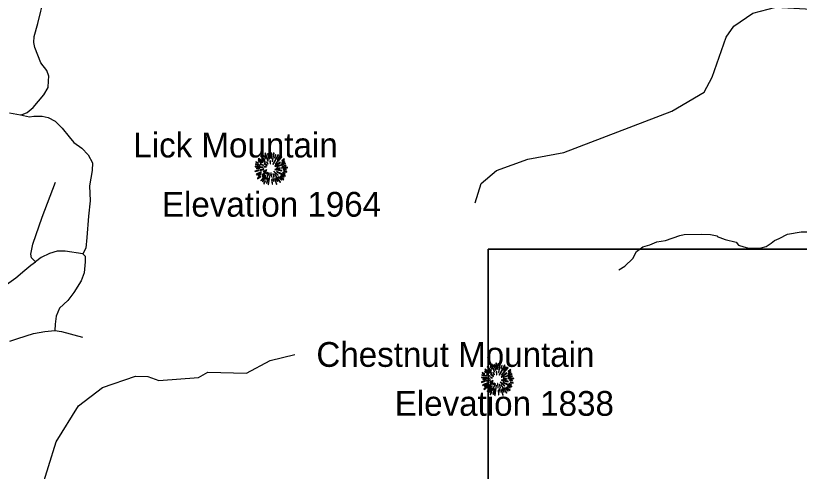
# Model space of a CAD drawing. Extents: x 1159738 to 1321356, y 736314 to 882035.
# Drawn here: x 1269853 to 1276812, y 780324 to 784368 of the extents above; entities that cross this region are included whole.
import ezdxf

# ---------------------------------------------------------------- set-up
doc = ezdxf.new("R2010")
doc.units = 0
for name, color, linetype in [('Exist Geographical Mountain Summit CELL', 7, 'Continuous'), ('Exist Geographical Mountain Summit Elevation Number Label', 7, 'Continuous'), ('Exist Geographical Mountain Summit Label', 7, 'Continuous'), ('Exist Hydrographic Misc Water Feature', 7, 'Continuous'), ('Exist Road Non-System Type 51', 7, 'Continuous'), ('Exist Road Secondary Type 51 Attributed', 7, 'Continuous'), ('Map Preparation Inset Cut Line', 7, 'Continuous')]:
    doc.layers.add(name, color=color, linetype=linetype)

msp = doc.modelspace()

# ---------------------------------------------------------------- linework, layer by layer
at = {"layer": 'Exist Geographical Mountain Summit CELL'}
for points in [[(1272027.7, 783121.3), (1272063.7, 783083.9), (1272067, 783086.4), (1272031.8, 783126)], [(1272055.3, 783122.7), (1272070.9, 783101), (1272072.8, 783102.4), (1272059.4, 783126.7)], [(1272066.2, 783144.6), (1272092.4, 783077.7), (1272095.3, 783078.7), (1272071.3, 783147.1)], [(1272100.1, 783092.6), (1272102.6, 783093.3), (1272093.5, 783141.2), (1272089.2, 783140.2)], [(1272104.8, 783154), (1272108.8, 783102), (1272112, 783102.4), (1272110.6, 783155.1)], [(1272120.8, 783099.9), (1272124.7, 783099.9), (1272128.4, 783147.1), (1272122.9, 783147.1)], [(1272132.8, 783071.5), (1272147.7, 783148.5), (1272142.2, 783150.3), (1272129.5, 783072.2)], [(1272136, 783049.7), (1272138.9, 783047.9), (1272187.6, 783132.5), (1272182.2, 783136.2)], [(1272150.5, 783106.7), (1272153.8, 783105.6), (1272163.3, 783132.5), (1272158.6, 783134.3)], [(1272157.1, 783051.1), (1272159.3, 783049), (1272214.9, 783113.3), (1272210.9, 783118)], [(1272194.5, 783122.7), (1272173.5, 783089.3), (1272176.4, 783088.2), (1272198.9, 783119.5)], [(1271981.6, 783047.5), (1272023, 783038), (1272024.1, 783041.3), (1271982.7, 783052.2)], [(1271984.5, 783066.8), (1272007, 783058.1), (1272008.1, 783061), (1271986, 783071.9)], [(1272006.3, 783077.7), (1272032.1, 783061.3), (1272034.3, 783063.9), (1272009.2, 783081.7)], [(1272007.4, 783096.6), (1272047, 783066), (1272049.2, 783068.2), (1272011, 783101)], [(1272023, 783049.7), (1272053.5, 783037.7), (1272054.6, 783039.8), (1272025.2, 783053.7)], [(1272035.7, 783093.6), (1272068.4, 783064.6), (1272070.6, 783066.8), (1272038.6, 783098.8)], [(1272059.4, 783055.1), (1272084.4, 783036.2), (1272086.6, 783039.1), (1272061.9, 783058.4)], [(1272079, 783068.2), (1272092.8, 783051.8), (1272094.9, 783054), (1272082.2, 783071.2)], [(1272110.2, 783080.6), (1272111.6, 783051.5), (1272114.2, 783051.8), (1272114.2, 783080.9)], [(1272153.8, 783031.2), (1272155.6, 783028.6), (1272204.3, 783064.6), (1272201.1, 783069)], [(1272170.9, 783028.3), (1272172, 783026), (1272250.1, 783054.7), (1272248.3, 783059.5)], [(1272214.9, 783056.3), (1272242.5, 783071.2), (1272239.6, 783076.2), (1272213.5, 783058.8)], [(1272214.9, 783079.1), (1272216.7, 783076.6), (1272239.6, 783092.9), (1272235.9, 783096.6)], [(1271977.6, 782988.7), (1271979, 782983.5), (1272015, 782994.1), (1272012.8, 782997.4)], [(1271979, 783026.4), (1272051, 783019.5), (1272051.3, 783022.4), (1271979, 783031.5)], [(1271987.4, 782961), (1271990, 782956.3), (1272035.4, 782976.3), (1272033.9, 782981)], [(1271991.1, 783009), (1272020.8, 783010.4), (1272020.8, 783014.1), (1271990, 783014.1)], [(1272023.4, 783000), (1272024.4, 782995.2), (1272057.6, 783003.6), (1272056.8, 783007.2)], [(1272041.1, 782954.5), (1272044.1, 782950.8), (1272078.6, 782979.2), (1272076.8, 782981.7)], [(1272051, 782985.7), (1272053.2, 782981), (1272081.9, 782996.2), (1272080.8, 782999.6)], [(1272059.7, 783025.3), (1272076.8, 783023.1), (1272077.2, 783025.3), (1272060.5, 783029.7)], [(1272072.8, 782914.5), (1272077.2, 782912.7), (1272103.7, 782971.2), (1272101.2, 782972)], [(1272079.7, 782963.9), (1272083, 782961), (1272093.1, 782977.4), (1272091.3, 782978.8)], [(1272119.7, 782973), (1272123.6, 782936), (1272128.1, 782936.3), (1272122.9, 782973.8)], [(1272144.1, 782984.7), (1272182.6, 782949.4), (1272185.1, 782953.7), (1272145.9, 782986.9)], [(1272155.2, 783001.8), (1272216, 782989.8), (1272217.1, 782994.1), (1272156.4, 783005.4)], [(1272169.1, 782982.1), (1272247.2, 782943.9), (1272249, 782949.4), (1272170.6, 782985)], [(1272169.9, 783015.6), (1272169.9, 783012.6), (1272200, 783012.6), (1272200.7, 783017.7)], [(1272213.1, 783014.5), (1272265.4, 783017.7), (1272265.7, 783022.4), (1272213.5, 783017.7)], [(1272216.7, 783028.3), (1272253.4, 783034.8), (1272252, 783040.2), (1272215.3, 783030.5)], [(1272222.5, 782972), (1272243.6, 782963.9), (1272245.4, 782968.3), (1272224, 782975.2)], [(1272228, 783002.5), (1272254.5, 783000.2), (1272254.5, 783004.6), (1272228.4, 783005.7)], [(1272232, 782985.3), (1272260.3, 782978.1), (1272261, 782983.5), (1272233, 782989.8)], [(1271998.7, 782924.3), (1272001.5, 782920.3), (1272029.9, 782941.4), (1272027.3, 782944.6)], [(1272004.9, 782945), (1272033.9, 782961.7), (1272031.8, 782965.4), (1272002.7, 782950.1)], [(1272029.6, 782904.7), (1272032.5, 782902.2), (1272073.2, 782949.8), (1272070.3, 782951.9)], [(1272044.9, 782936), (1272064.1, 782954.1), (1272060.8, 782956.3), (1272040.4, 782939.2)], [(1272069.5, 782936), (1272044.5, 782896.7), (1272047.7, 782894.2), (1272073.5, 782933.8)], [(1272054.6, 782877.4), (1272059.4, 782874.6), (1272070.3, 782899.2), (1272067, 782901.4)], [(1272084.4, 782879.3), (1272096.4, 782922.1), (1272092.8, 782922.5), (1272080, 782880.3)], [(1272094.2, 782869.1), (1272098.9, 782868), (1272111.6, 782957.3), (1272108.4, 782958.1)], [(1272125.9, 782914.5), (1272129.5, 782872), (1272133.5, 782873), (1272130.2, 782914.5)], [(1272135.7, 782964.3), (1272144.4, 782934.5), (1272148.4, 782936.3), (1272137.8, 782965.4)], [(1272145.5, 782897.8), (1272140, 782927.6), (1272136.7, 782927.6), (1272141.1, 782896.7)], [(1272150.2, 782962.1), (1272200.7, 782887.3), (1272204.3, 782890.1), (1272152.7, 782963.2)], [(1272150.2, 782919.3), (1272167.7, 782869.4), (1272172, 782871.2), (1272153.1, 782920)], [(1272160.7, 782925), (1272176.7, 782895.6), (1272180.8, 782897.8), (1272164.4, 782926.5)], [(1272182.6, 782936.3), (1272212.7, 782907.2), (1272216, 782909.8), (1272184.8, 782938.8)], [(1272199.3, 782937), (1272229.8, 782911.2), (1272233, 782914.8), (1272201.1, 782939.6)], [(1272208.4, 782948), (1272233.4, 782934.9), (1272235.9, 782938.5), (1272210.6, 782951.9)], [(1274038.2, 781251), (1274074.1, 781213.6), (1274077.5, 781216.1), (1274042.2, 781255.7)], [(1274065.8, 781252.5), (1274081.4, 781230.7), (1274083.2, 781232.1), (1274069.8, 781256.5)], [(1274076.7, 781274.3), (1274102.8, 781207.4), (1274105.8, 781208.5), (1274081.8, 781276.8)], [(1274110.5, 781222.3), (1274113, 781223), (1274104, 781271), (1274099.6, 781269.9)], [(1274115.2, 781283.7), (1274119.3, 781231.7), (1274122.5, 781232.1), (1274121.1, 781284.8)], [(1274131.2, 781229.6), (1274135.2, 781229.6), (1274138.8, 781276.8), (1274133.4, 781276.8)], [(1274143.2, 781201.2), (1274158.1, 781278.3), (1274152.6, 781280.1), (1274139.9, 781202)], [(1274146.5, 781179.4), (1274149.4, 781177.6), (1274198, 781262.2), (1274192.6, 781265.9)], [(1274161, 781236.4), (1274164.3, 781235.3), (1274173.7, 781262.2), (1274169, 781264)], [(1274167.5, 781180.9), (1274169.7, 781178.7), (1274225.3, 781243), (1274221.3, 781247.7)], [(1274205, 781252.5), (1274183.9, 781219), (1274186.8, 781217.9), (1274209.3, 781249.2)], [(1273992, 781177.2), (1274033.4, 781167.8), (1274034.6, 781171), (1273993.1, 781181.9)], [(1273995, 781196.5), (1274017.4, 781187.8), (1274018.5, 781190.7), (1273996.4, 781201.6)], [(1274016.7, 781207.4), (1274042.5, 781191), (1274044.7, 781193.6), (1274019.6, 781211.4)], [(1274017.8, 781226.3), (1274057.4, 781195.8), (1274059.6, 781198), (1274021.5, 781230.7)], [(1274033.4, 781179.4), (1274064, 781167.4), (1274065.1, 781169.6), (1274035.6, 781183.5)], [(1274046.1, 781223.3), (1274078.9, 781194.3), (1274081.1, 781196.5), (1274049.1, 781228.5)], [(1274069.8, 781184.9), (1274094.9, 781165.9), (1274097, 781168.8), (1274072.3, 781188.1)], [(1274089.4, 781198), (1274103.2, 781181.5), (1274105.4, 781183.7), (1274092.7, 781200.9)], [(1274120.7, 781210.3), (1274122.1, 781181.2), (1274124.7, 781181.5), (1274124.7, 781210.7)], [(1274164.3, 781160.9), (1274166.1, 781158.3), (1274214.7, 781194.3), (1274211.5, 781198.7)], [(1274181.3, 781158), (1274182.4, 781155.7), (1274260.6, 781184.5), (1274258.8, 781189.2)], [(1274225.3, 781186), (1274252.9, 781200.9), (1274250, 781205.9), (1274223.9, 781188.5)], [(1274225.3, 781208.9), (1274227.2, 781206.3), (1274250, 781222.6), (1274246.4, 781226.3)], [(1274227.2, 781158), (1274263.9, 781164.5), (1274262.4, 781170), (1274225.7, 781160.2)], [(1273988, 781118.4), (1273989.4, 781113.3), (1274025.5, 781123.8), (1274023.3, 781127.1)], [(1273989.4, 781156.1), (1274061.4, 781149.2), (1274061.8, 781152.1), (1273989.4, 781161.2)], [(1273997.8, 781090.7), (1274000.4, 781086.1), (1274045.8, 781106), (1274044.3, 781110.7)], [(1274001.5, 781138.7), (1274031.2, 781140.2), (1274031.2, 781143.8), (1274000.4, 781143.8)], [(1274015.3, 781074.8), (1274044.3, 781091.5), (1274042.2, 781095.1), (1274013.1, 781079.8)], [(1274033.8, 781129.7), (1274034.9, 781124.9), (1274068, 781133.3), (1274067.3, 781136.9)], [(1274051.6, 781084.2), (1274054.5, 781080.5), (1274089, 781108.9), (1274087.2, 781111.5)], [(1274061.4, 781115.5), (1274063.6, 781110.7), (1274092.3, 781125.9), (1274091.3, 781129.3)], [(1274070.1, 781155.1), (1274087.2, 781152.9), (1274087.6, 781155.1), (1274070.9, 781159.4)], [(1274083.2, 781044.2), (1274087.6, 781042.4), (1274114.1, 781100.9), (1274111.6, 781101.7)], [(1274090.1, 781093.6), (1274093.4, 781090.7), (1274103.6, 781107.1), (1274101.7, 781108.5)], [(1274130.1, 781102.8), (1274134.1, 781065.7), (1274138.5, 781066), (1274133.4, 781103.5)], [(1274146.1, 781094), (1274154.8, 781064.2), (1274158.8, 781066), (1274148.3, 781095.1)], [(1274154.5, 781114.4), (1274193, 781079.1), (1274195.5, 781083.5), (1274156.3, 781116.6)], [(1274160.6, 781091.8), (1274211.1, 781017), (1274214.7, 781019.9), (1274163.2, 781092.9)], [(1274165.7, 781131.5), (1274226.4, 781119.5), (1274227.5, 781123.8), (1274166.8, 781135.1)], [(1274179.5, 781111.9), (1274257.7, 781073.6), (1274259.5, 781079.1), (1274181, 781114.7)], [(1274180.3, 781145.3), (1274180.3, 781142.4), (1274210.4, 781142.4), (1274211.1, 781147.4)], [(1274223.5, 781144.2), (1274275.9, 781147.4), (1274276.2, 781152.1), (1274223.9, 781147.4)], [(1274233, 781101.7), (1274254, 781093.6), (1274255.8, 781098), (1274234.4, 781104.9)], [(1274238.4, 781132.2), (1274264.9, 781130), (1274264.9, 781134.3), (1274238.8, 781135.4)], [(1274242.5, 781115.1), (1274270.7, 781107.8), (1274271.5, 781113.3), (1274243.5, 781119.5)], [(1274009.1, 781054), (1274012, 781050), (1274040.4, 781071.1), (1274037.8, 781074.4)], [(1274040, 781034.4), (1274042.9, 781031.9), (1274083.6, 781079.5), (1274080.7, 781081.6)], [(1274055.3, 781065.7), (1274074.5, 781083.8), (1274071.2, 781086.1), (1274050.9, 781068.9)], [(1274080, 781065.7), (1274054.9, 781026.4), (1274058.1, 781023.9), (1274084, 781063.5)], [(1274065.1, 781007.2), (1274069.8, 781004.3), (1274080.7, 781028.9), (1274077.5, 781031.2)], [(1274094.9, 781009), (1274106.8, 781051.8), (1274103.2, 781052.2), (1274090.5, 781010)], [(1274104.6, 780998.8), (1274109.4, 780997.7), (1274122.1, 781087.1), (1274118.9, 781087.9)], [(1274136.3, 781044.2), (1274139.9, 781001.8), (1274143.9, 781002.8), (1274140.6, 781044.2)], [(1274155.9, 781027.5), (1274150.5, 781057.3), (1274147.2, 781057.3), (1274151.6, 781026.4)], [(1274160.6, 781049), (1274178.1, 780999.2), (1274182.4, 781001), (1274163.6, 781049.7)], [(1274171.1, 781054.7), (1274187.1, 781025.3), (1274191.2, 781027.5), (1274174.9, 781056.2)], [(1274193, 781066), (1274223.1, 781036.9), (1274226.4, 781039.5), (1274195.2, 781068.5)], [(1274209.7, 781066.7), (1274240.2, 781040.9), (1274243.5, 781044.6), (1274211.5, 781069.3)], [(1274218.8, 781077.7), (1274243.9, 781064.6), (1274246.4, 781068.2), (1274221, 781081.6)]]:
    msp.add_lwpolyline(points, close=True, dxfattribs=at)
at = {"layer": 'Exist Hydrographic Misc Water Feature'}
for points in [[(1273932.3, 782706.6), (1273987.4, 782879.5), (1274123.3, 782995), (1274400.3, 783094.4), (1274719.3, 783153.6), (1275678.3, 783521.7), (1275966.3, 783690), (1276036.3, 783823.1), (1276161.3, 784178.4), (1276231.4, 784275.5), (1276400.3, 784390.3), (1276602.4, 784442.1), (1276918.4, 784425.8), (1277431.3, 784264.5), (1277975.3, 783991), (1278313.3, 783843.1), (1278516.3, 783635.5), (1278631.4, 783557.7), (1278731.3, 783555.7), (1278832.3, 783612.7)], [(1275624.1, 782372.5), (1275749.6, 782417.2), (1275789.9, 782425.9), (1275946.3, 782429.6), (1276022, 782426.7), (1276081.7, 782412.8), (1276083.4, 782406.8), (1276152.7, 782382.6), (1276250.7, 782357.1)], [(1276562.2, 782349.4), (1276590.7, 782372.8), (1276633.2, 782389.5), (1276706.5, 782429.2), (1276827.3, 782448.9), (1276903.1, 782449.1), (1276934.9, 782442), (1276982.5, 782424.6), (1277006.2, 782419.8), (1277046.2, 782418.6), (1277110.6, 782428.6), (1277150.9, 782439.3), (1277199.2, 782445.8), (1277291.3, 782446.9), (1277351.4, 782453), (1277403, 782439.4), (1277442.4, 782416.2), (1277457.6, 782389.7), (1277457.4, 782381.7), (1277464.8, 782365.4), (1277464.5, 782357.4), (1277475, 782327)], [(1275210.2, 782111.5), (1275262.8, 782143.4), (1275332.5, 782211.4), (1275365.5, 782274.5), (1275421.7, 782316.9), (1275485.2, 782333), (1275547.2, 782359.3), (1275624.1, 782372.5)], [(1276250.7, 782357.1), (1276272.6, 782332.4), (1276317.6, 782316), (1276350.2, 782306.3), (1276378.5, 782303.4), (1276473.7, 782306.8), (1276518, 782319.5), (1276562.2, 782349.4)], [(1269090.3, 778047.4), (1268986.3, 778239.8), (1268956.3, 778391.4), (1269080.4, 778687.6), (1269226.4, 778835.7), (1269615.3, 779084), (1269676.3, 779181.2), (1269689.4, 779341.8), (1269767.3, 779497.8), (1269825.3, 779805.2), (1270075.4, 780148.1), (1270211.3, 780585.2), (1270411.4, 780906.3), (1270623.3, 781069.4), (1270917.3, 781168.5), (1271026.3, 781166.3), (1271125.3, 781131.5), (1271476.3, 781157.3), (1271560.4, 781204.8), (1271902.3, 781194.7), (1272113.3, 781308.7), (1272331.4, 781360.1)]]:
    msp.add_lwpolyline(points, dxfattribs=at)
at = {"layer": 'Exist Road Non-System Type 51'}
for points in [[(1270048.1, 784297.4), (1270076.4, 784406.9), (1270097.2, 784490.4)], [(1269894.4, 783488.1), (1269975.9, 783471.1), (1270014, 783476.6), (1270088.4, 783476.6), (1270141.1, 783463.9), (1270204.6, 783431.2), (1270266.4, 783369.4), (1270328.1, 783291.3), (1270369.8, 783242.2), (1270438.8, 783193.2), (1270496.9, 783131.4), (1270535, 783060.5), (1270533.2, 782993.3), (1270509.6, 782857.1), (1270513, 782725.4), (1270500.3, 782589.1), (1270485.8, 782398.3), (1270474.9, 782303.9), (1270447.7, 782255.3)], [(1270028.4, 782182.7), (1269993.9, 782219), (1269988.4, 782251.7), (1270004.8, 782340.7), (1270086.4, 782578.7), (1270205.9, 782890)], [(1270447.7, 782255.3), (1270293.4, 782277.1), (1270220.8, 782277.1), (1270153.6, 782257.2), (1270079.2, 782220.8), (1270028.4, 782182.7)], [(1270447.7, 782255.3), (1270469.3, 782233.7), (1270471.1, 782182.8), (1270460.2, 782084.7), (1270434.8, 782013.8), (1270369.5, 781910.3), (1270315, 781839.4), (1270240.8, 781773.1), (1270213.6, 781700.4), (1270204.5, 781629.6), (1270200.9, 781575.1)], [(1269769.7, 781983.1), (1269852.9, 782040.3), (1269933.7, 782109.9), (1269988.4, 782153.4), (1270028.4, 782182.7)], [(1269801.3, 781479), (1269871.3, 781503.8), (1270010.7, 781547.1), (1270112, 781566), (1270200.9, 781575.1)], [(1270200.9, 781575.1), (1270259, 781566), (1270446, 781513.3)]]:
    msp.add_lwpolyline(points, dxfattribs=at)
at = {"layer": 'Exist Road Secondary Type 51 Attributed'}
msp.add_lwpolyline([(1269798.9, 783506.4), (1269862.2, 783493.5), (1269894.4, 783488.1), (1269918.8, 783493.9), (1269953.5, 783508.6), (1270009.4, 783553.4), (1270103.6, 783665.2), (1270139.7, 783731.3), (1270145.1, 783789.8), (1270148.3, 783830.7), (1270129.1, 783881.9), (1270076.5, 783950.6), (1270023.8, 784086.4), (1270014.2, 784130.7), (1270017.4, 784181.8), (1270048.1, 784297.4)], dxfattribs=at)
at = {"layer": 'Map Preparation Inset Cut Line'}
for points in [[(1213574.8, 811005.5), (1289258, 811005.5), (1289258, 782300.2), (1274049.2, 782296.9), (1274049.2, 766757), (1213574.8, 766757)], [(1274049.2, 782296.9), (1310076.7, 782296.9), (1310076.7, 766757), (1274049.2, 766757)]]:
    msp.add_lwpolyline(points, close=True, dxfattribs=at)

# ---------------------------------------------------------------- texts
at = {"layer": 'Exist Geographical Mountain Summit Elevation Number Label'}
for s, p in [('Elevation 1964', (1271151.3, 782584)), ('Elevation 1838', (1273218.7, 780816.8))]:
    msp.add_text(s, height=220, dxfattribs=at).set_placement(p)
at = {"layer": 'Exist Geographical Mountain Summit Label'}
for s, p in [('Lick Mountain', (1270897.4, 783109.3)), ('Chestnut Mountain', (1272522.9, 781251.3))]:
    msp.add_text(s, height=220, dxfattribs=at).set_placement(p)

doc.saveas('drawing.dxf')
